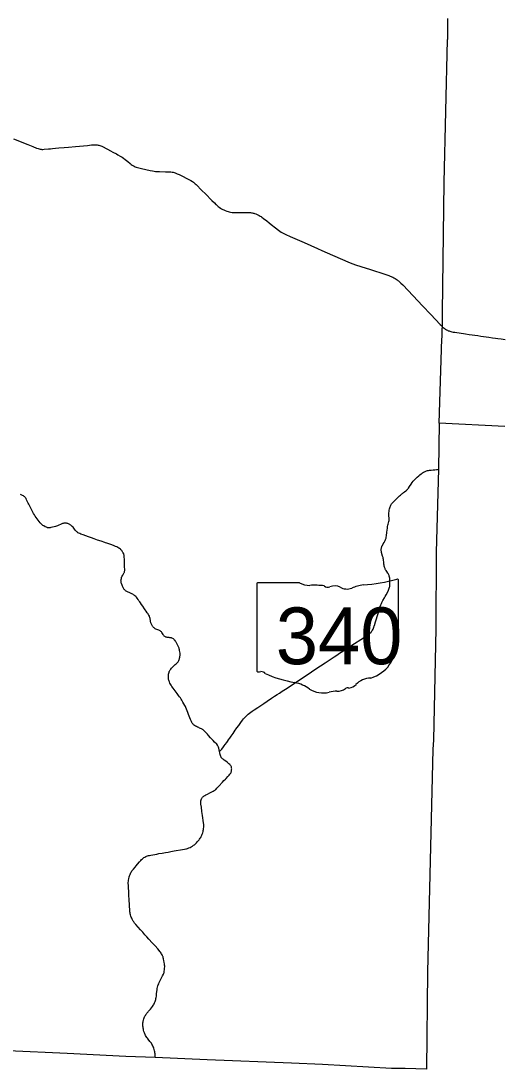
# Model space of a CAD drawing. Extents: x 1761803 to 2441803, y 509895 to 949895.
# Drawn here: x 2174217 to 2197858, y 735430 to 786865 of the extents above; entities that cross this region are included whole.
import ezdxf

# ---------------------------------------------------------------- set-up
doc = ezdxf.new("R2010")
doc.units = 0
for name, color, linetype in [('GM_X_County', 7, 'Continuous'), ('GM_X_Minor_Lake', 7, 'Continuous'), ('GM_X_Township_Road', 7, 'Continuous')]:
    doc.layers.add(name, color=color, linetype=linetype)

msp = doc.modelspace()

# ---------------------------------------------------------------- linework, layer by layer
at = {"layer": 'GM_X_County'}
for points in [[(2197943, 766962), (2194718, 767119), (2194864, 771262), (2194868, 771348), (2194869, 771447), (2194869, 771534), (2194867, 771621), (2194867, 771644), (2194870, 771714), (2194875, 771763), (2194879, 771795), (2194882, 771807), (2194884, 771824), (2194885, 771832), (2194885, 771839), (2194885, 771843), (2194884, 771865), (2194884, 771957), (2194893, 772573), (2194966, 778936), (2195129, 785938), (2195138, 785950), (2195144, 785964), (2195147, 785983), (2195150, 786010), (2195151, 786035), (2195155, 786310), (2195157, 786391), (2195158, 786505), (2195157, 786587), (2195157, 786734), (2195154, 786864), (2195152, 786992)], [(2194718, 767119), (2194690, 764865), (2194585, 760790), (2194570, 757033), (2194456, 751593), (2194419, 751109), (2194154, 740194), (2194110, 735430), (2193051, 735461), (2192380, 735460), (2189005, 735645), (2187479, 735712), (2183340, 735880), (2180796, 735995), (2179352, 736049), (2176490, 736190), (2173590, 736330)]]:
    msp.add_lwpolyline(points, dxfattribs=at)
at = {"layer": 'GM_X_Minor_Lake'}
for points in [[(2173853, 781073), (2174554, 780796), (2174799, 780700), (2174982, 780628), (2175059, 780600), (2175106, 780586), (2175153, 780576), (2175201, 780568), (2175234, 780565), (2175283, 780565), (2175348, 780568), (2175560, 780585), (2175658, 780594), (2175756, 780604), (2175903, 780617), (2176066, 780633), (2176327, 780656), (2176540, 780675), (2176883, 780706), (2177487, 780761), (2177683, 780779), (2177781, 780785), (2177847, 780787), (2177896, 780786), (2177946, 780782), (2177995, 780775), (2178043, 780765), (2178091, 780751), (2178137, 780733), (2178182, 780713), (2178458, 780567), (2178605, 780495), (2178721, 780434), (2178894, 780341), (2178965, 780302), (2179077, 780237), (2179174, 780177), (2179243, 780131), (2179323, 780074), (2179388, 780024), (2179451, 779972), (2179574, 779865), (2179625, 779824), (2179664, 779796), (2179706, 779770), (2179764, 779740), (2179823, 779712), (2179868, 779694), (2179930, 779674), (2179993, 779656), (2180120, 779626), (2180344, 779575), (2180551, 779528), (2180664, 779505), (2180744, 779491), (2180809, 779483), (2180891, 779476), (2180954, 779473), (2181005, 779471), (2181300, 779465), (2181464, 779459), (2181563, 779454), (2181628, 779447), (2181677, 779439), (2181725, 779428), (2181772, 779413), (2181818, 779395), (2181879, 779369), (2181967, 779326), (2182099, 779260), (2182380, 779124), (2182482, 779072), (2182539, 779039), (2182623, 778986), (2182677, 778949), (2182729, 778909), (2182767, 778878), (2182815, 778833), (2183092, 778552), (2183264, 778377), (2183576, 778062), (2183702, 777933), (2183772, 777866), (2183786, 777853), (2183842, 777803), (2183892, 777762), (2183944, 777722), (2183999, 777686), (2184054, 777652), (2184111, 777620), (2184170, 777592), (2184230, 777566), (2184307, 777538), (2184370, 777518), (2184433, 777502), (2184497, 777487), (2184577, 777473), (2184626, 777467), (2184675, 777463), (2184756, 777461), (2185051, 777462), (2185116, 777464), (2185280, 777466), (2185329, 777466), (2185381, 777464), (2185427, 777463), (2185470, 777460), (2185516, 777455), (2185560, 777448), (2185597, 777440), (2185638, 777430), (2185670, 777420), (2185732, 777397), (2185793, 777373), (2185838, 777352), (2185896, 777321), (2185953, 777288), (2185994, 777261), (2186034, 777234), (2186112, 777174), (2186267, 777052), (2186382, 776960), (2186485, 776878), (2186703, 776705), (2186845, 776594), (2186912, 776547), (2186981, 776503), (2187037, 776470), (2187110, 776431), (2187198, 776389), (2187423, 776288), (2188098, 775990), (2188759, 775699), (2188968, 775606), (2189494, 775375), (2189989, 775156), (2190245, 775045), (2190366, 774995), (2190488, 774949), (2190628, 774899), (2190892, 774813), (2191361, 774662), (2192063, 774434), (2192250, 774373), (2192289, 774359), (2192330, 774344), (2192370, 774327), (2192407, 774311), (2192448, 774292), (2192507, 774262), (2192564, 774229), (2192619, 774193), (2192672, 774155), (2192698, 774134), (2192724, 774114), (2192786, 774060), (2192846, 774003), (2192937, 773909), (2193445, 773374), (2193909, 772887), (2194316, 772459), (2194780, 771971), (2194851, 771898), (2194881, 771862)], [(2194881, 771862), (2194965, 771792), (2195002, 771764), (2195043, 771737), (2195088, 771709), (2195129, 771687), (2195173, 771666), (2195210, 771651), (2195247, 771638), (2195295, 771624), (2195352, 771610), (2195407, 771599), (2195488, 771586), (2196024, 771509), (2196203, 771483), (2196622, 771423), (2196775, 771402), (2197167, 771344), (2197349, 771319), (2197495, 771297), (2197609, 771280), (2197762, 771258), (2197957, 771231)], [(2191512, 757083), (2191520, 757104), (2191545, 757182), (2191548, 757193), (2191602, 757371), (2191729, 757778), (2191802, 758013), (2191837, 758122), (2191868, 758216), (2191891, 758277), (2191911, 758321), (2191930, 758360), (2191933, 758365), (2191965, 758422), (2192041, 758549), (2192082, 758620), (2192129, 758707), (2192188, 758824), (2192238, 758928), (2192264, 758988), (2192281, 759034), (2192295, 759082), (2192302, 759114), (2192309, 759164), (2192313, 759213), (2192313, 759279), (2192311, 759377), (2192307, 759459), (2192301, 759525), (2192293, 759574), (2192281, 759622), (2192271, 759653), (2192259, 759684), (2192245, 759714), (2192230, 759743), (2192211, 759771), (2192152, 759850), (2192124, 759890), (2192099, 759931), (2192084, 759960), (2192071, 759990), (2192060, 760021), (2192045, 760066), (2192034, 760114), (2192024, 760162), (2192018, 760210), (2192008, 760325), (2192001, 760390), (2191994, 760439), (2191985, 760487), (2191973, 760535), (2191954, 760598), (2191918, 760721), (2191917, 760723), (2191900, 760786), (2191890, 760834), (2191886, 760866), (2191884, 760899), (2191884, 760931), (2191886, 760963), (2191891, 760995), (2191898, 761027), (2191908, 761058), (2191921, 761088), (2191943, 761131), (2191983, 761202), (2192025, 761273), (2192058, 761329), (2192081, 761373), (2192101, 761419), (2192112, 761450), (2192121, 761482), (2192130, 761531), (2192138, 761596), (2192157, 761775), (2192169, 761873), (2192184, 761969), (2192198, 762050), (2192212, 762114), (2192227, 762177), (2192242, 762241), (2192257, 762305), (2192266, 762353), (2192270, 762386), (2192272, 762419), (2192272, 762435), (2192271, 762452), (2192266, 762485), (2192254, 762565), (2192251, 762598), (2192250, 762630), (2192252, 762679), (2192257, 762728), (2192267, 762792), (2192280, 762856), (2192295, 762920), (2192323, 763014), (2192338, 763061), (2192355, 763107), (2192368, 763136), (2192385, 763163), (2192404, 763189), (2192437, 763225), (2192519, 763305), (2192615, 763394), (2192651, 763428), (2192686, 763462), (2192720, 763497), (2192778, 763554), (2192825, 763599), (2192861, 763632), (2192898, 763663), (2192924, 763683), (2192977, 763722), (2193031, 763759), (2193084, 763798), (2193122, 763828), (2193147, 763851), (2193169, 763875), (2193190, 763900), (2193220, 763940), (2193276, 764021), (2193350, 764129), (2193407, 764209), (2193456, 764275), (2193498, 764325), (2193542, 764373), (2193589, 764418), (2193650, 764473), (2193723, 764539), (2193785, 764593), (2193835, 764634), (2193874, 764663), (2193915, 764690), (2193957, 764715), (2194001, 764737), (2194046, 764757), (2194106, 764781), (2194153, 764796), (2194200, 764807), (2194249, 764815), (2194330, 764824), (2194428, 764833), (2194509, 764839), (2194591, 764847), (2194621, 764851), (2194652, 764856), (2194690, 764865)], [(2176725, 762061), (2176699, 762086), (2176662, 762118), (2176635, 762138), (2176608, 762156), (2176579, 762172), (2176549, 762186), (2176517, 762198), (2176486, 762207), (2176453, 762213), (2176420, 762218), (2176387, 762220), (2176354, 762219), (2176321, 762216), (2176288, 762210), (2176257, 762201), (2176226, 762189), (2176180, 762170), (2176048, 762105), (2176003, 762085), (2175958, 762069), (2175911, 762054), (2175848, 762038), (2175688, 762000), (2175640, 761990), (2175608, 761986), (2175593, 761986), (2175576, 761986), (2175560, 761987), (2175544, 761989), (2175528, 761993), (2175513, 761997), (2175498, 762003), (2175468, 762016), (2175410, 762045), (2175338, 762084), (2175296, 762109), (2175256, 762136), (2175218, 762167), (2175207, 762179), (2175184, 762202), (2175153, 762240), (2175005, 762436), (2174957, 762502), (2174911, 762570), (2174877, 762626), (2174837, 762697), (2174769, 762828), (2174602, 763148), (2174573, 763207), (2174494, 763369), (2174463, 763427), (2174446, 763456), (2174426, 763482), (2174403, 763506), (2174377, 763527), (2174363, 763536), (2174335, 763553), (2174291, 763576), (2174232, 763604), (2174188, 763627)], [(2179027, 760989), (2179015, 760997), (2178973, 761022), (2178915, 761052), (2178855, 761080), (2178779, 761110), (2178671, 761149), (2178423, 761233), (2178365, 761254), (2178330, 761266), (2178145, 761332), (2177975, 761392), (2177805, 761452), (2177681, 761496), (2177526, 761550), (2177402, 761593), (2177264, 761642), (2177157, 761683), (2177097, 761708), (2177053, 761729), (2177011, 761753), (2176984, 761772), (2176959, 761792), (2176935, 761814), (2176913, 761838), (2176882, 761875), (2176842, 761927), (2176801, 761978), (2176769, 762015), (2176735, 762051), (2176725, 762061)], [(2179285, 760550), (2179280, 760599), (2179271, 760648), (2179263, 760680), (2179253, 760712), (2179234, 760757), (2179220, 760787), (2179203, 760816), (2179185, 760843), (2179166, 760870), (2179144, 760895), (2179120, 760918), (2179095, 760939), (2179056, 760969), (2179027, 760989)], [(2183126, 748771), (2183127, 748771), (2183137, 748783), (2183160, 748806), (2183185, 748826), (2183198, 748835), (2183240, 748861), (2183283, 748884), (2183371, 748928), (2183474, 748978), (2183577, 749030), (2183649, 749068), (2183692, 749093), (2183733, 749122), (2183758, 749142), (2183783, 749165), (2183829, 749212), (2183917, 749309), (2184094, 749503), (2184173, 749586), (2184244, 749660), (2184275, 749693), (2184366, 749787), (2184433, 749860), (2184465, 749897), (2184484, 749924), (2184495, 749941), (2184502, 749952), (2184517, 749982), (2184528, 750013), (2184537, 750045), (2184543, 750078), (2184549, 750127), (2184550, 750161), (2184548, 750194), (2184543, 750227), (2184534, 750259), (2184521, 750289), (2184504, 750318), (2184494, 750332), (2184474, 750358), (2184452, 750382), (2184416, 750416), (2184379, 750449), (2184327, 750489), (2184260, 750536), (2184179, 750592), (2184126, 750631), (2184101, 750652), (2184078, 750674), (2184058, 750699), (2184040, 750725), (2184032, 750740), (2184018, 750769), (2184001, 750815), (2183987, 750862), (2183967, 750941), (2183948, 751019), (2183948, 751021), (2183930, 751101), (2183915, 751181), (2183904, 751229), (2183894, 751261), (2183879, 751291), (2183861, 751319), (2183851, 751332), (2183818, 751369), (2183715, 751475), (2183636, 751559), (2183515, 751692), (2183414, 751800), (2183357, 751859), (2183268, 751955), (2183212, 752015), (2183177, 752050), (2183152, 752072), (2183126, 752092), (2183098, 752111), (2183070, 752127), (2183025, 752147), (2182979, 752166), (2182934, 752185), (2182875, 752211), (2182831, 752233), (2182774, 752265), (2182732, 752290), (2182706, 752309), (2182681, 752330), (2182658, 752352), (2182638, 752377), (2182619, 752404), (2182603, 752432), (2182574, 752491), (2182533, 752580), (2182494, 752669), (2182463, 752745), (2182429, 752837), (2182395, 752930), (2182339, 753084), (2182303, 753176), (2182282, 753221), (2182259, 753264), (2182210, 753350), (2182160, 753435), (2182102, 753534), (2182068, 753590), (2182032, 753645), (2181995, 753699), (2181946, 753765), (2181876, 753856), (2181773, 753984), (2181724, 754049), (2181676, 754115), (2181621, 754197), (2181578, 754266), (2181546, 754323), (2181524, 754367), (2181498, 754427), (2181480, 754472), (2181465, 754519), (2181457, 754550), (2181451, 754582), (2181447, 754614), (2181444, 754663), (2181445, 754712), (2181449, 754761), (2181456, 754809), (2181465, 754857), (2181479, 754904), (2181489, 754934), (2181502, 754964), (2181517, 754993), (2181534, 755021), (2181562, 755061), (2181592, 755099), (2181625, 755135), (2181661, 755168), (2181697, 755201), (2181783, 755277), (2181832, 755321), (2181867, 755356), (2181888, 755381), (2181918, 755421), (2181935, 755449), (2181951, 755479), (2181971, 755524), (2181983, 755555), (2181992, 755586), (2182007, 755650), (2182012, 755691), (2182017, 755722), (2182019, 755760), (2182018, 755802), (2182016, 755842), (2182007, 755904), (2181999, 755963), (2181993, 756001), (2181981, 756044), (2181972, 756078), (2181959, 756111), (2181941, 756152), (2181908, 756218), (2181863, 756307), (2181827, 756374), (2181802, 756414), (2181774, 756454), (2181748, 756485), (2181722, 756512), (2181689, 756540), (2181657, 756561), (2181623, 756577), (2181601, 756585), (2181578, 756590), (2181552, 756594), (2181520, 756599), (2181477, 756605), (2181433, 756610), (2181391, 756614), (2181361, 756621), (2181327, 756630), (2181302, 756641), (2181267, 756659), (2181244, 756680), (2181222, 756703), (2181203, 756729), (2181185, 756756), (2181151, 756812), (2181124, 756854), (2181104, 756880), (2181080, 756904), (2181054, 756924), (2181040, 756933), (2181011, 756948), (2180981, 756961), (2180934, 756978), (2180874, 757003), (2180830, 757024), (2180801, 757040), (2180774, 757057), (2180748, 757077), (2180724, 757098), (2180701, 757122), (2180680, 757146), (2180661, 757172), (2180644, 757200), (2180629, 757229), (2180616, 757258), (2180605, 757289), (2180592, 757336), (2180576, 757416), (2180570, 757448), (2180551, 757527), (2180547, 757543), (2180534, 757590), (2180524, 757622), (2180512, 757653), (2180492, 757698), (2180476, 757727), (2180449, 757768), (2180410, 757822), (2180351, 757900), (2180304, 757967), (2180267, 758020), (2180186, 758142), (2180132, 758224), (2180077, 758305), (2180041, 758360), (2180004, 758414), (2179957, 758481), (2179918, 758534), (2179877, 758585), (2179843, 758621), (2179808, 758655), (2179769, 758686), (2179742, 758705), (2179699, 758730), (2179655, 758752), (2179551, 758798), (2179447, 758845), (2179403, 758867), (2179376, 758883), (2179350, 758902), (2179325, 758923), (2179302, 758946), (2179281, 758971), (2179261, 758996), (2179243, 759024), (2179229, 759052), (2179181, 759174), (2179151, 759251), (2179136, 759297), (2179128, 759328), (2179123, 759360), (2179122, 759392), (2179123, 759424), (2179128, 759457), (2179139, 759504), (2179152, 759551), (2179170, 759597), (2179183, 759626), (2179207, 759669), (2179251, 759738), (2179267, 759767), (2179282, 759797), (2179288, 759812), (2179293, 759828), (2179300, 759860), (2179304, 759893), (2179305, 759943), (2179301, 760074), (2179298, 760156), (2179290, 760451), (2179285, 760550)], [(2185044, 752502), (2185077, 752546), (2185128, 752609), (2185182, 752671), (2185238, 752731), (2185297, 752788), (2185358, 752842), (2185420, 752895), (2185485, 752945), (2185552, 752992), (2185661, 753065), (2185825, 753174), (2185975, 753273), (2186125, 753373), (2186289, 753481), (2186508, 753625), (2186657, 753725), (2186781, 753806), (2186890, 753878), (2187027, 753968), (2187191, 754077), (2187616, 754357), (2187875, 754530), (2188258, 754783), (2188464, 754918), (2188682, 755064), (2189133, 755363), (2189571, 755653), (2189708, 755744), (2189845, 755834), (2189995, 755933), (2190447, 756229), (2191007, 756596), (2191158, 756694), (2191240, 756748), (2191293, 756787), (2191331, 756818), (2191368, 756852), (2191401, 756888), (2191431, 756928), (2191458, 756969), (2191482, 757013), (2191503, 757058), (2191512, 757083)], [(2183948, 751019), (2183997, 751062), (2184032, 751097), (2184065, 751134), (2184096, 751172), (2184117, 751197), (2184187, 751288), (2184236, 751354), (2184312, 751461), (2184435, 751635), (2184463, 751675), (2184530, 751768), (2184578, 751835), (2184624, 751903), (2184669, 751971), (2184724, 752053), (2184772, 752119), (2184811, 752171), (2184898, 752291), (2185028, 752480), (2185044, 752502)], [(2179859, 745400), (2179928, 745481), (2180024, 745594), (2180089, 745668), (2180134, 745715), (2180170, 745748), (2180208, 745778), (2180248, 745806), (2180290, 745831), (2180334, 745853), (2180379, 745873), (2180425, 745890), (2180471, 745905), (2180518, 745918), (2180582, 745932), (2180679, 745950), (2180872, 745983), (2180985, 746002), (2181147, 746030), (2181309, 746058), (2181438, 746081), (2181567, 746104), (2181729, 746132), (2182133, 746198), (2182230, 746215), (2182294, 746230), (2182342, 746243), (2182389, 746259), (2182450, 746283), (2182510, 746310), (2182569, 746340), (2182625, 746374), (2182680, 746410), (2182720, 746440), (2182770, 746482), (2182819, 746527), (2182865, 746573), (2182909, 746622), (2182951, 746673), (2182980, 746713), (2183008, 746754), (2183033, 746797), (2183056, 746840), (2183084, 746900), (2183109, 746961), (2183130, 747024), (2183148, 747087), (2183159, 747135), (2183168, 747184), (2183174, 747233), (2183179, 747299), (2183180, 747365), (2183178, 747430), (2183172, 747512), (2183159, 747627), (2183141, 747757), (2183124, 747870), (2183094, 748064), (2183062, 748275), (2183038, 748437), (2183032, 748486), (2183031, 748518), (2183032, 748550), (2183036, 748582), (2183045, 748614), (2183051, 748632)], [(2183051, 748632), (2183055, 748644), (2183075, 748689), (2183090, 748718), (2183107, 748745), (2183126, 748771)], [(2179611, 745073), (2179632, 745111), (2179658, 745152), (2179686, 745192), (2179727, 745244), (2179811, 745344), (2179859, 745400)], [(2180796, 735995), (2180799, 736020), (2180801, 736071), (2180799, 736120), (2180795, 736170), (2180788, 736219), (2180779, 736267), (2180764, 736331), (2180746, 736395), (2180726, 736457), (2180708, 736503), (2180688, 736549), (2180660, 736608), (2180636, 736651), (2180610, 736693), (2180582, 736734), (2180543, 736787), (2180460, 736889), (2180420, 736941), (2180392, 736981), (2180356, 737035), (2180331, 737078), (2180309, 737121), (2180288, 737166), (2180270, 737211), (2180248, 737273), (2180229, 737335), (2180218, 737383), (2180208, 737431), (2180202, 737479), (2180197, 737528), (2180194, 737593), (2180195, 737642), (2180198, 737691), (2180204, 737740), (2180213, 737788), (2180224, 737835), (2180242, 737898), (2180258, 737944), (2180277, 737989), (2180292, 738019), (2180316, 738061), (2180342, 738103), (2180370, 738142), (2180389, 738165), (2180452, 738238), (2180474, 738263), (2180506, 738300), (2180570, 738375), (2180621, 738439), (2180660, 738492), (2180697, 738547), (2180722, 738589), (2180745, 738633), (2180766, 738678), (2180791, 738739), (2180813, 738801), (2180827, 738848), (2180838, 738897), (2180847, 738945), (2180856, 739010), (2180868, 739125), (2180880, 739239), (2180890, 739320), (2180902, 739384), (2180916, 739448), (2180933, 739511), (2180948, 739558), (2180971, 739619), (2180996, 739679), (2181023, 739738), (2181104, 739899), (2181156, 740002), (2181200, 740090), (2181220, 740135), (2181232, 740166), (2181241, 740198), (2181247, 740231), (2181256, 740296), (2181263, 740378), (2181266, 740444), (2181265, 740477), (2181261, 740526), (2181252, 740575), (2181231, 740671), (2181218, 740735), (2181204, 740832), (2181195, 740881), (2181183, 740929), (2181173, 740960), (2181161, 740991), (2181140, 741036), (2181116, 741080), (2181091, 741122), (2181063, 741163), (2181033, 741202), (2180991, 741253), (2180926, 741327), (2180793, 741472), (2180650, 741629), (2180485, 741812), (2180387, 741922), (2180299, 742020), (2180189, 742141), (2180079, 742263), (2179959, 742397), (2179851, 742520), (2179789, 742596), (2179750, 742648), (2179722, 742689), (2179689, 742745), (2179666, 742788), (2179646, 742832), (2179627, 742877), (2179606, 742939), (2179587, 743001), (2179576, 743049), (2179566, 743097), (2179560, 743145), (2179551, 743243), (2179539, 743423), (2179533, 743504), (2179520, 743716), (2179516, 743790), (2179509, 743912), (2179505, 744008), (2179504, 744027), (2179484, 744432), (2179479, 744549), (2179480, 744586), (2179485, 744647), (2179492, 744696), (2179504, 744760), (2179528, 744855), (2179547, 744917), (2179569, 744979), (2179588, 745024), (2179609, 745068), (2179611, 745073)]]:
    msp.add_lwpolyline(points, dxfattribs=at)
at = {"layer": 'GM_X_Township_Road'}
for p, q in [((2185777, 759226), (2185777, 754999)), ((2187884, 759299), (2185845, 759299)), ((2192737, 757192), (2192737, 759403)), ((2192737, 757193), (2192737, 757192))]:
    msp.add_line(p, q, dxfattribs=at)
for centre, major_axis, start_param, end_param in [((2185856, 759235), (80.6, 0), 1.712693, 3.28349), ((2188369, 759789), (782, 0), 4.042523, 4.731795), ((2188628, 756926), (2808, 0), 1.404758, 1.657858), ((2191199, 758008), (1485, 0), 1.699011, 2.107814), ((2190258, 765061), (7382, 0), 4.814394, 5.042369), ((2192660, 759412), (77.5, 0), 6.141152, 7.989035), ((2189266, 759257), (226, 0), 3.836095, 5.185415), ((2189597, 758768), (469, 0), 0.950623, 2.079405), ((2190203, 759438), (564, 0), 4.081561, 5.145723), ((2192719, 757030), (120, 0), 1.883978, 3.671073), ((2192655, 757184), (82.9, 0), 5.05454, 6.418171), ((2191956, 756751), (720, 0), 5.934695, 6.695948), ((2190671, 755986), (1846, 0), 5.101752, 6.440018), ((2193015, 756267), (524, 0), 2.387724, 3.262537), ((2185857, 754990), (81.4, 0), 3.00124, 4.508301), ((2185869, 755422), (621, 0), 4.665946, 4.897461), ((2185996, 754755), (224, 0), 0.519207, 1.627899), ((2188823, 758553), (5331, 0), 4.195997, 4.488961), ((2191450, 753813), (1011, 0), 1.647645, 2.488434), ((2187233, 753100), (1668, 0), 0.823519, 1.323587), ((2189037, 754734), (1058, 0), 4.026481, 4.996735), ((2189726, 754418), (564, 0), 4.691044, 5.507374), ((2190236, 754009), (159, 0), 1.147584, 2.315152), ((2190169, 754590), (597, 0), 4.937069, 5.64225), ((2189649, 753273), (870, 0), 1.495662, 1.94098)]:
    msp.add_ellipse(centre, major_axis=major_axis, ratio=0.8, start_param=start_param, end_param=end_param, dxfattribs=at)

# ---------------------------------------------------------------- texts
msp.add_text('340', height=2784.4, dxfattribs=at).set_placement((2186713, 755297))

doc.saveas('drawing.dxf')
